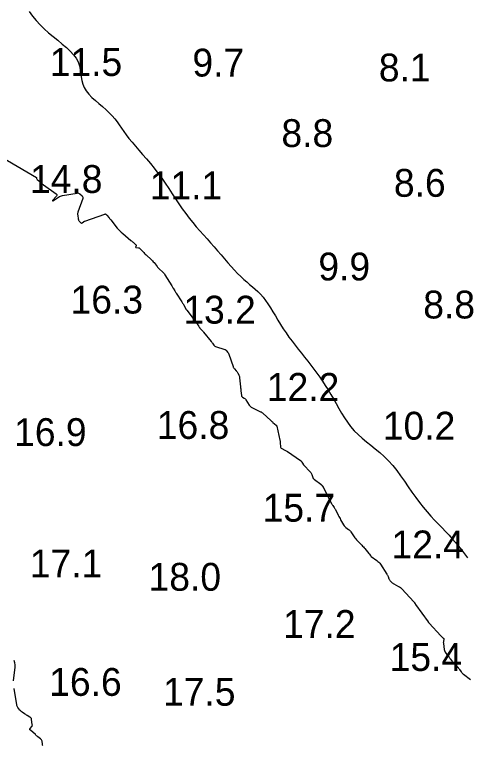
# Model space of a CAD drawing. Extents: x 3040093 to 3056816, y 408076 to 509144.
# Drawn here: x 3043907.8 to 3043988.9, y 436092.1 to 436223.3 of the extents above; entities that cross this region are included whole.
import ezdxf

# ---------------------------------------------------------------- set-up
doc = ezdxf.new("R2010")
doc.units = 0
for name, color, linetype in [('V-CHAN-CONT-EL12-1112', 7, 'Continuous'), ('V-CHAN-CONT-EL15', 7, 'Continuous'), ('V-TOPO-SOUN-0810', 7, 'Continuous')]:
    doc.layers.add(name, color=color, linetype=linetype)

msp = doc.modelspace()

# ---------------------------------------------------------------- linework, layer by layer
at = {"layer": 'V-CHAN-CONT-EL12-1112'}
msp.add_lwpolyline([(3043910.39, 436223.88), (3043911, 436223.08), (3043911.64, 436222.3), (3043912.32, 436221.54), (3043913.05, 436220.79), (3043913.84, 436220.08), (3043914.66, 436219.4), (3043915.49, 436218.73), (3043916.3, 436218.07), (3043917.06, 436217.43), (3043917.76, 436216.79), (3043918.35, 436216.14), (3043918.83, 436215.5), (3043919.16, 436214.84), (3043919.38, 436214.17), (3043919.52, 436213.5), (3043919.62, 436212.84), (3043919.7, 436212.17), (3043919.81, 436211.52), (3043919.98, 436210.87), (3043920.24, 436210.25), (3043920.61, 436209.64), (3043921.1, 436209.05), (3043921.65, 436208.48), (3043922.26, 436207.92), (3043922.9, 436207.36), (3043923.55, 436206.82), (3043924.17, 436206.28), (3043924.75, 436205.74), (3043925.27, 436205.2), (3043925.73, 436204.66), (3043926.15, 436204.11), (3043926.55, 436203.55), (3043926.95, 436202.97), (3043927.36, 436202.37), (3043927.81, 436201.75), (3043928.29, 436201.11), (3043928.84, 436200.43), (3043929.44, 436199.73), (3043930.07, 436199), (3043930.74, 436198.24), (3043931.43, 436197.45), (3043932.13, 436196.63), (3043932.82, 436195.78), (3043933.5, 436194.9), (3043934.17, 436194), (3043934.81, 436193.07), (3043935.43, 436192.14), (3043936.05, 436191.2), (3043936.66, 436190.27), (3043937.26, 436189.35), (3043937.87, 436188.46), (3043938.48, 436187.61), (3043939.11, 436186.79), (3043939.74, 436186), (3043940.38, 436185.25), (3043941.02, 436184.52), (3043941.66, 436183.8), (3043942.31, 436183.09), (3043942.95, 436182.38), (3043943.58, 436181.67), (3043944.21, 436180.95), (3043944.83, 436180.23), (3043945.44, 436179.51), (3043946.05, 436178.8), (3043946.64, 436178.12), (3043947.23, 436177.48), (3043947.8, 436176.87), (3043948.35, 436176.31), (3043948.9, 436175.81), (3043949.43, 436175.35), (3043949.95, 436174.92), (3043950.46, 436174.49), (3043950.96, 436174.07), (3043951.44, 436173.63), (3043951.91, 436173.15), (3043952.37, 436172.63), (3043952.81, 436172.04), (3043953.25, 436171.41), (3043953.69, 436170.72), (3043954.12, 436170), (3043954.57, 436169.26), (3043955.02, 436168.49), (3043955.49, 436167.73), (3043955.98, 436166.96), (3043956.49, 436166.2), (3043957.02, 436165.46), (3043957.56, 436164.72), (3043958.12, 436164), (3043958.69, 436163.28), (3043959.25, 436162.56), (3043959.82, 436161.85), (3043960.38, 436161.13), (3043960.93, 436160.42), (3043961.47, 436159.71), (3043962.01, 436158.99), (3043962.53, 436158.26), (3043963.04, 436157.52), (3043963.54, 436156.76), (3043964.04, 436155.98), (3043964.52, 436155.17), (3043964.99, 436154.35), (3043965.47, 436153.5), (3043965.94, 436152.65), (3043966.44, 436151.81), (3043966.96, 436150.97), (3043967.5, 436150.16), (3043968.09, 436149.38), (3043968.73, 436148.64), (3043969.41, 436147.95), (3043970.15, 436147.29), (3043970.91, 436146.66), (3043971.71, 436146.03), (3043972.51, 436145.38), (3043973.32, 436144.71), (3043974.11, 436144), (3043974.89, 436143.22), (3043975.64, 436142.38), (3043976.36, 436141.48), (3043977.06, 436140.53), (3043977.75, 436139.56), (3043978.43, 436138.58), (3043979.1, 436137.61), (3043979.77, 436136.66), (3043980.44, 436135.75), (3043981.12, 436134.89), (3043981.81, 436134.08), (3043982.49, 436133.31), (3043983.17, 436132.58), (3043983.84, 436131.88), (3043984.5, 436131.2), (3043985.14, 436130.53), (3043985.75, 436129.88), (3043986.34, 436129.23), (3043986.9, 436128.57), (3043987.45, 436127.91), (3043987.99, 436127.24), (3043988.53, 436126.55), (3043989.07, 436125.83)], dxfattribs=at)
at = {"layer": 'V-CHAN-CONT-EL15'}
for points in [[(3043898.47, 436201.8), (3043911.69, 436194.09), (3043911.69, 436193.99), (3043911.71, 436193.91), (3043911.76, 436193.84), (3043911.82, 436193.77), (3043912.11, 436193.52), (3043912.18, 436193.46), (3043912.24, 436193.4), (3043912.31, 436193.33), (3043912.38, 436193.27), (3043912.65, 436193.03), (3043912.72, 436192.97), (3043912.79, 436192.91), (3043912.86, 436192.85), (3043912.93, 436192.8), (3043915.21, 436191.17), (3043915.32, 436191.07), (3043915.36, 436190.96), (3043915.34, 436190.85), (3043915.26, 436190.73), (3043914.57, 436190), (3043914.57, 436189.99), (3043914.57, 436189.99), (3043914.57, 436189.98), (3043914.57, 436189.97), (3043914.58, 436189.94), (3043914.58, 436189.94), (3043914.58, 436189.93), (3043914.58, 436189.93), (3043914.58, 436189.92), (3043914.59, 436189.91), (3043914.6, 436189.9), (3043914.6, 436189.9), (3043914.61, 436189.9), (3043914.61, 436189.9), (3043914.64, 436189.89), (3043914.64, 436189.89), (3043914.65, 436189.89), (3043914.65, 436189.89), (3043914.66, 436189.9), (3043914.7, 436189.93), (3043914.7, 436189.94), (3043914.71, 436189.95), (3043914.72, 436189.95), (3043914.73, 436189.96), (3043915.66, 436190.58), (3043915.82, 436190.68), (3043915.99, 436190.76), (3043916.17, 436190.82), (3043916.35, 436190.86), (3043918.96, 436191.31), (3043919.1, 436191.32), (3043919.22, 436191.3), (3043919.34, 436191.25), (3043919.46, 436191.17), (3043919.88, 436190.79), (3043919.97, 436190.69), (3043920.02, 436190.58), (3043920.03, 436190.46), (3043920, 436190.33), (3043919.13, 436187.89), (3043919.09, 436187.75), (3043919.07, 436187.61), (3043919.07, 436187.47), (3043919.08, 436187.32), (3043919.19, 436186.64), (3043919.22, 436186.55), (3043919.25, 436186.46), (3043919.29, 436186.37), (3043919.35, 436186.29), (3043919.63, 436185.96), (3043919.68, 436185.91), (3043919.73, 436185.89), (3043919.79, 436185.9), (3043919.86, 436185.94), (3043920.11, 436186.14), (3043920.17, 436186.19), (3043920.24, 436186.23), (3043920.31, 436186.27), (3043920.39, 436186.29), (3043923.98, 436187.54), (3043924.02, 436187.55), (3043924.05, 436187.55), (3043924.08, 436187.54), (3043924.11, 436187.52), (3043924.22, 436187.43), (3043924.25, 436187.41), (3043924.27, 436187.38), (3043924.3, 436187.36), (3043924.32, 436187.33), (3043924.73, 436186.85), (3043924.8, 436186.76), (3043924.88, 436186.67), (3043924.95, 436186.58), (3043925.02, 436186.49), (3043926.19, 436185.03), (3043926.41, 436184.76), (3043926.65, 436184.51), (3043926.9, 436184.27), (3043927.16, 436184.04), (3043928.62, 436182.82), (3043928.72, 436182.73), (3043928.82, 436182.65), (3043928.92, 436182.56), (3043929.02, 436182.48), (3043929.53, 436182.04), (3043929.56, 436182), (3043929.58, 436181.95), (3043929.59, 436181.91), (3043929.58, 436181.85), (3043929.5, 436181.64), (3043929.49, 436181.59), (3043929.5, 436181.55), (3043929.53, 436181.53), (3043929.58, 436181.52), (3043930.01, 436181.48), (3043930.1, 436181.46), (3043930.18, 436181.43), (3043930.25, 436181.39), (3043930.32, 436181.32), (3043930.96, 436180.62), (3043931.09, 436180.48), (3043931.22, 436180.35), (3043931.35, 436180.22), (3043931.49, 436180.09), (3043932.23, 436179.42), (3043932.38, 436179.28), (3043932.52, 436179.13), (3043932.66, 436178.98), (3043932.79, 436178.82), (3043933.33, 436178.12), (3043933.44, 436177.99), (3043933.55, 436177.86), (3043933.67, 436177.74), (3043933.8, 436177.62), (3043934.3, 436177.17), (3043934.42, 436177.05), (3043934.54, 436176.92), (3043934.64, 436176.79), (3043934.74, 436176.65), (3043935.98, 436174.65), (3043936.05, 436174.54), (3043936.12, 436174.43), (3043936.18, 436174.32), (3043936.25, 436174.21), (3043936.51, 436173.76), (3043936.58, 436173.65), (3043936.64, 436173.54), (3043936.71, 436173.43), (3043936.78, 436173.33), (3043937.78, 436171.77), (3043937.85, 436171.65), (3043937.92, 436171.53), (3043937.99, 436171.41), (3043938.06, 436171.29), (3043938.42, 436170.63), (3043938.44, 436170.59), (3043938.47, 436170.55), (3043938.49, 436170.52), (3043938.52, 436170.49), (3043938.64, 436170.36), (3043938.67, 436170.32), (3043938.7, 436170.29), (3043938.72, 436170.25), (3043938.75, 436170.22), (3043940.63, 436167.68), (3043940.67, 436167.62), (3043940.71, 436167.57), (3043940.75, 436167.51), (3043940.79, 436167.45), (3043940.92, 436167.21), (3043940.96, 436167.15), (3043941, 436167.1), (3043941.04, 436167.05), (3043941.09, 436166.99), (3043941.41, 436166.66), (3043941.47, 436166.59), (3043941.54, 436166.52), (3043941.6, 436166.44), (3043941.67, 436166.36), (3043943.02, 436164.67), (3043943.08, 436164.59), (3043943.14, 436164.51), (3043943.21, 436164.43), (3043943.27, 436164.34), (3043943.5, 436164.01), (3043943.57, 436163.93), (3043943.64, 436163.87), (3043943.72, 436163.81), (3043943.82, 436163.78), (3043945.52, 436163.24), (3043945.55, 436163.23), (3043945.57, 436163.22), (3043945.6, 436163.2), (3043945.62, 436163.18), (3043945.7, 436163.1), (3043945.72, 436163.08), (3043945.74, 436163.06), (3043945.76, 436163.03), (3043945.78, 436163.01), (3043946.06, 436162.67), (3043946.11, 436162.6), (3043946.15, 436162.53), (3043946.19, 436162.45), (3043946.22, 436162.38), (3043946.98, 436160.19), (3043947.02, 436160.07), (3043947.08, 436159.97), (3043947.14, 436159.87), (3043947.22, 436159.77), (3043947.55, 436159.4), (3043947.62, 436159.31), (3043947.69, 436159.21), (3043947.75, 436159.11), (3043947.81, 436159.01), (3043948.02, 436158.59), (3043948.07, 436158.48), (3043948.11, 436158.37), (3043948.14, 436158.25), (3043948.15, 436158.14), (3043948.31, 436156.49), (3043948.33, 436156.32), (3043948.35, 436156.15), (3043948.37, 436155.97), (3043948.39, 436155.8), (3043948.5, 436154.94), (3043948.52, 436154.86), (3043948.55, 436154.78), (3043948.61, 436154.71), (3043948.68, 436154.66), (3043949, 436154.46), (3043949.07, 436154.41), (3043949.14, 436154.35), (3043949.2, 436154.28), (3043949.26, 436154.2), (3043949.89, 436153.21), (3043949.98, 436153.09), (3043950.08, 436152.98), (3043950.2, 436152.89), (3043950.33, 436152.81), (3043950.92, 436152.5), (3043951.04, 436152.43), (3043951.16, 436152.38), (3043951.28, 436152.32), (3043951.4, 436152.27), (3043951.9, 436152.06), (3043952.02, 436152.01), (3043952.14, 436151.94), (3043952.25, 436151.86), (3043952.35, 436151.78), (3043953.75, 436150.49), (3043953.84, 436150.4), (3043953.94, 436150.31), (3043954.04, 436150.22), (3043954.14, 436150.14), (3043954.72, 436149.65), (3043954.74, 436149.64), (3043954.75, 436149.62), (3043954.76, 436149.61), (3043954.77, 436149.59), (3043954.79, 436149.53), (3043954.8, 436149.51), (3043954.8, 436149.49), (3043954.81, 436149.48), (3043954.81, 436149.46), (3043955.39, 436146.94), (3043955.42, 436146.8), (3043955.44, 436146.66), (3043955.45, 436146.52), (3043955.46, 436146.38), (3043955.47, 436145.82), (3043955.49, 436145.69), (3043955.54, 436145.58), (3043955.62, 436145.49), (3043955.73, 436145.42), (3043956.27, 436145.17), (3043956.4, 436145.11), (3043956.53, 436145.04), (3043956.65, 436144.97), (3043956.77, 436144.89), (3043959.07, 436143.32), (3043959.1, 436143.3), (3043959.13, 436143.27), (3043959.15, 436143.25), (3043959.17, 436143.22), (3043959.26, 436143.09), (3043959.28, 436143.06), (3043959.3, 436143.03), (3043959.33, 436143), (3043959.35, 436142.97), (3043959.54, 436142.66), (3043959.58, 436142.6), (3043959.62, 436142.54), (3043959.67, 436142.49), (3043959.71, 436142.43), (3043960.84, 436141.23), (3043960.92, 436141.13), (3043960.99, 436141.02), (3043961.05, 436140.91), (3043961.1, 436140.78), (3043961.27, 436140.27), (3043961.32, 436140.15), (3043961.39, 436140.04), (3043961.47, 436139.95), (3043961.57, 436139.86), (3043962.71, 436139.02), (3043962.74, 436139), (3043962.76, 436138.98), (3043962.78, 436138.96), (3043962.81, 436138.94), (3043962.92, 436138.85), (3043962.93, 436138.84), (3043962.94, 436138.83), (3043962.95, 436138.81), (3043962.96, 436138.8), (3043962.99, 436138.74), (3043963, 436138.73), (3043963.01, 436138.72), (3043963.02, 436138.7), (3043963.03, 436138.69), (3043963.15, 436138.51), (3043963.17, 436138.48), (3043963.19, 436138.44), (3043963.21, 436138.41), (3043963.23, 436138.37), (3043964.64, 436135.58), (3043964.69, 436135.48), (3043964.75, 436135.39), (3043964.81, 436135.29), (3043964.87, 436135.2), (3043965.14, 436134.85), (3043965.2, 436134.76), (3043965.26, 436134.67), (3043965.31, 436134.57), (3043965.37, 436134.47), (3043965.86, 436133.45), (3043965.97, 436133.25), (3043966.07, 436133.04), (3043966.18, 436132.85), (3043966.29, 436132.65), (3043966.83, 436131.72), (3043966.91, 436131.59), (3043967.01, 436131.48), (3043967.11, 436131.37), (3043967.23, 436131.28), (3043967.72, 436130.93), (3043967.84, 436130.84), (3043967.95, 436130.74), (3043968.05, 436130.63), (3043968.14, 436130.51), (3043968.73, 436129.6), (3043968.86, 436129.4), (3043969, 436129.22), (3043969.15, 436129.05), (3043969.31, 436128.88), (3043970.1, 436128.08), (3043970.24, 436127.93), (3043970.37, 436127.78), (3043970.51, 436127.63), (3043970.64, 436127.48), (3043971.35, 436126.62), (3043971.38, 436126.59), (3043971.41, 436126.56), (3043971.44, 436126.52), (3043971.46, 436126.49), (3043971.58, 436126.32), (3043971.6, 436126.29), (3043971.61, 436126.27), (3043971.63, 436126.25), (3043971.64, 436126.23), (3043971.69, 436126.15), (3043971.7, 436126.13), (3043971.71, 436126.11), (3043971.73, 436126.09), (3043971.75, 436126.07), (3043972.81, 436125.31), (3043972.99, 436125.17), (3043973.15, 436125.01), (3043973.3, 436124.85), (3043973.43, 436124.66), (3043974.6, 436122.87), (3043974.66, 436122.78), (3043974.71, 436122.68), (3043974.76, 436122.58), (3043974.8, 436122.48), (3043974.95, 436122.07), (3043974.99, 436121.97), (3043975.05, 436121.88), (3043975.11, 436121.79), (3043975.18, 436121.71), (3043975.49, 436121.39), (3043975.57, 436121.31), (3043975.66, 436121.24), (3043975.75, 436121.18), (3043975.85, 436121.13), (3043976.68, 436120.7), (3043976.85, 436120.6), (3043977.01, 436120.5), (3043977.16, 436120.37), (3043977.29, 436120.24), (3043979.46, 436117.92), (3043979.49, 436117.88), (3043979.52, 436117.84), (3043979.55, 436117.8), (3043979.57, 436117.76), (3043979.66, 436117.58), (3043979.69, 436117.54), (3043979.71, 436117.5), (3043979.74, 436117.45), (3043979.76, 436117.41), (3043982, 436114.3), (3043982, 436114.3), (3043982, 436114.29), (3043982.01, 436114.29), (3043982.01, 436114.29), (3043982.01, 436114.27), (3043982.01, 436114.26), (3043982.01, 436114.26), (3043982.02, 436114.25), (3043982.02, 436114.25), (3043982.05, 436114.23), (3043982.05, 436114.23), (3043982.06, 436114.23), (3043982.06, 436114.22), (3043982.07, 436114.22), (3043982.14, 436114.15), (3043982.15, 436114.14), (3043982.16, 436114.12), (3043982.17, 436114.11), (3043982.19, 436114.1), (3043984.28, 436111.79), (3043984.33, 436111.74), (3043984.38, 436111.69), (3043984.43, 436111.64), (3043984.49, 436111.59), (3043984.72, 436111.42), (3043984.77, 436111.37), (3043984.8, 436111.31), (3043984.81, 436111.25), (3043984.81, 436111.19), (3043984.74, 436110.8), (3043984.73, 436110.71), (3043984.72, 436110.63), (3043984.73, 436110.54), (3043984.73, 436110.45), (3043984.88, 436109.37), (3043984.92, 436109.19), (3043984.98, 436109.03), (3043985.06, 436108.87), (3043985.16, 436108.72), (3043985.71, 436108.05), (3043985.78, 436107.96), (3043985.85, 436107.87), (3043985.92, 436107.79), (3043985.98, 436107.7), (3043986.25, 436107.34), (3043986.32, 436107.26), (3043986.39, 436107.17), (3043986.46, 436107.09), (3043986.53, 436107.01), (3043987.29, 436106.21), (3043987.39, 436106.11), (3043987.48, 436106), (3043987.56, 436105.89), (3043987.64, 436105.78), (3043987.95, 436105.33), (3043988.04, 436105.22), (3043988.13, 436105.11), (3043988.22, 436105.02), (3043988.33, 436104.93), (3043989.61, 436103.96)], [(3043907.57, 436103.74), (3043907.84, 436106.16), (3043907.85, 436106.58), (3043907.79, 436106.98), (3043907.66, 436107.36)], [(3043912.83, 436092.09), (3043912.79, 436092.21), (3043912.77, 436092.35), (3043912.68, 436092.88), (3043912.65, 436093.01), (3043912.6, 436093.12), (3043912.53, 436093.22), (3043912.43, 436093.31), (3043911.94, 436093.69), (3043911.82, 436093.78), (3043911.71, 436093.88), (3043911.59, 436093.97), (3043911.48, 436094.07), (3043910.59, 436094.86), (3043910.52, 436094.94), (3043910.5, 436095.02), (3043910.51, 436095.1), (3043910.56, 436095.18), (3043910.84, 436095.53), (3043910.89, 436095.61), (3043910.93, 436095.71), (3043910.95, 436095.81), (3043910.94, 436095.91), (3043910.82, 436096.81), (3043910.79, 436096.95), (3043910.72, 436097.06), (3043910.64, 436097.16), (3043910.52, 436097.24), (3043910, 436097.53), (3043909.88, 436097.6), (3043909.77, 436097.67), (3043909.65, 436097.74), (3043909.54, 436097.81), (3043909.1, 436098.12), (3043909, 436098.2), (3043908.9, 436098.29), (3043908.8, 436098.39), (3043908.72, 436098.49), (3043908.35, 436098.94), (3043908.27, 436099.05), (3043908.21, 436099.17), (3043908.16, 436099.3), (3043908.13, 436099.44), (3043907.67, 436102.33)]]:
    msp.add_lwpolyline(points, dxfattribs=at)

# ---------------------------------------------------------------- texts
at = {"layer": 'V-TOPO-SOUN-0810'}
for s, p in [('11.5 ', (3043914.06, 436212.33)), ('9.7', (3043939.68, 436212.23)), ('8.1', (3043973.15, 436211.35)), ('8.8', (3043955.66, 436199.57)), ('14.8 ', (3043910.52, 436191.33)), ('11.1 ', (3043932.01, 436190.18)), ('8.6', (3043975.85, 436190.64)), ('9.9', (3043962.29, 436175.62)), ('16.3 ', (3043917.8, 436169.68)), ('8.8', (3043981.12, 436168.79)), ('13.2 ', (3043938.05, 436167.87)), ('12.2 ', (3043953.04, 436154)), ('16.8 ', (3043933.29, 436147.17)), ('10.2 ', (3043973.87, 436147.04)), ('16.9 ', (3043907.67, 436145.89)), ('15.7 ', (3043952.29, 436132.31)), ('12.4 ', (3043975.42, 436125.72)), ('17.1 ', (3043910.49, 436122.3)), ('18.0 ', (3043931.81, 436119.91)), ('17.2 ', (3043955.96, 436111.44)), ('15.4 ', (3043975.09, 436105.51)), ('16.6 ', (3043913.97, 436101.04)), ('17.5 ', (3043934.4, 436099.27))]:
    msp.add_text(s, height=5, dxfattribs=at).set_placement(p)

doc.saveas('drawing.dxf')
